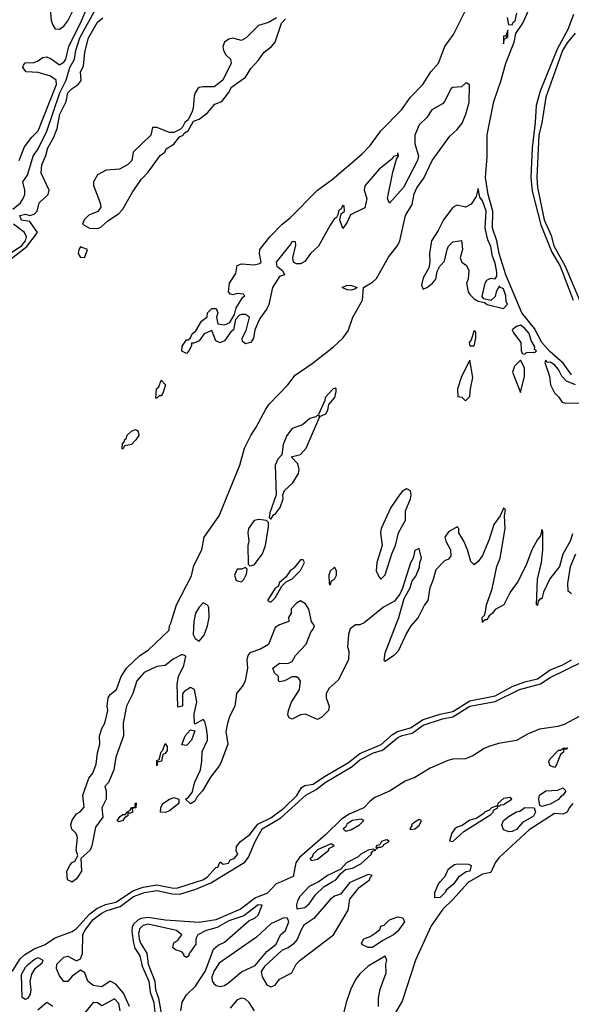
# Model space of a CAD drawing. Header units: inches. Extents: x 2348352 to 2479776, y 460422 to 613655.
# Tile 482 of 590: x 2444942 to 2447550, y 559421 to 564076. Entities that reach past the tile are written whole.
import ezdxf

# ---------------------------------------------------------------- set-up
doc = ezdxf.new("R2010")
doc.units = ezdxf.units.IN
doc.header["$MEASUREMENT"] = 0
doc.layers.add('C4545', color=7, linetype='Continuous')
doc.layers.add('C4546', color=7, linetype='Continuous')

msp = doc.modelspace()

# ---------------------------------------------------------------- linework, layer by layer
at = {"layer": 'C4545', "color": 4}
for points, elevation in [([(2444855.1, 559410), (2444840.2, 559440.2), (2444848, 559490), (2444885.9, 559554.1), (2444910, 559581.1), (2444944.6, 559635.4), (2444965, 559655), (2445010, 559683.9), (2445058.6, 559701.4), (2445110, 559734.4), (2445190, 559764.9), (2445210, 559778.7), (2445272.6, 559847.4), (2445306.7, 559873.3), (2445347.7, 559892.3), (2445396.7, 559903.3), (2445480.5, 559959.5), (2445525.6, 559974.4), (2445590, 559985.8), (2445669.8, 559970.2), (2445690, 559970.9), (2445777.3, 560000)], 16), ([(2445461.7, 559410), (2445432.8, 559472.8), (2445396.4, 559516.4), (2445370, 559529.5), (2445330, 559504.2), (2445289.2, 559510), (2445264.5, 559530), (2445249.2, 559569.2), (2445230, 559582), (2445190, 559554), (2445170, 559529.3), (2445150, 559529.3), (2445130, 559555.3), (2445116, 559590), (2445117.2, 559610), (2445150, 559644), (2445170, 559647.7), (2445210, 559626), (2445230, 559636), (2445238.9, 559661.1), (2445241, 559750), (2445249.8, 559770), (2445290, 559821.7), (2445326.6, 559850), (2445350, 559863.2), (2445417.3, 559882.7), (2445479.7, 559930), (2445532.7, 559950), (2445590, 559958.6), (2445663.1, 559943.1), (2445698.9, 559941.1), (2445775.3, 559964.7), (2445845.4, 559994.6), (2445854.2, 560000)], 12), ([(2445191.3, 560000), (2445190, 559999), (2445188, 560000)], 16), ([(2446177.5, 560000), (2446154.9, 559990), (2446113.9, 559946.1), (2446056.3, 559923.7), (2445985.5, 559870), (2445870, 559819.8), (2445790, 559807.6), (2445630, 559818.2), (2445550, 559831.1), (2445514.2, 559825.8), (2445500.7, 559819.3), (2445480.7, 559799.3), (2445474.4, 559785.6), (2445472, 559768), (2445477.7, 559717.7), (2445486.5, 559686.5), (2445510.2, 559650), (2445520.6, 559600.6), (2445552.9, 559530), (2445558.9, 559478.9), (2445575.5, 559430), (2445584.7, 559350)], 12), ([(2446509.9, 560000), (2446503, 559997), (2446459, 559941), (2446430, 559931.8), (2446410, 559916.2), (2446333.1, 559826.9), (2446285.7, 559794.3), (2446270.4, 559770), (2446253.1, 559726.9), (2446235.3, 559704.8), (2446211.6, 559688.4), (2446182.8, 559677.2), (2446099.9, 559600.1), (2446084.2, 559575.8), (2446087.6, 559550), (2446110, 559513), (2446130, 559504), (2446150, 559511), (2446170, 559539.1), (2446228, 559570), (2446248.7, 559610), (2446268.7, 559630), (2446426, 559750), (2446494.2, 559865.8), (2446502.7, 559917.3), (2446547.5, 559972.5), (2446583, 560000)], 16), ([(2446355.2, 560000), (2446310, 559977.7), (2446265.7, 559930), (2446254.9, 559910), (2446250.9, 559890.9), (2446252.7, 559872.7), (2446290, 559879.1), (2446310, 559895.5), (2446340.9, 559939.1), (2446381.7, 559978.3), (2446418.9, 560000)], 16), ([(2447067.3, 560000), (2447062.7, 559997.3), (2446990, 559915.6), (2446942.3, 559870), (2446887.4, 559792.6), (2446812.8, 559630), (2446750, 559435.3), (2446718, 559382)], 16), ([(2447001.1, 560000), (2446994, 559990), (2446958.8, 559961.2), (2446954, 559950), (2446930, 559926), (2446904, 559924), (2446904, 559950), (2446922, 559990), (2446930.2, 560000)], 12), ([(2445704.4, 559390), (2445709.8, 559430.2), (2445730, 559464.9), (2445773.4, 559506.6), (2445820.1, 559579.9), (2445858.9, 559681.1), (2445880.1, 559699.9), (2445910, 559714), (2446024.6, 559815.4), (2446055.1, 559830), (2446070, 559843), (2446088, 559890), (2446070, 559891.8), (2446001.6, 559838.4), (2445930, 559815.7), (2445875.8, 559784.2), (2445822.8, 559770), (2445784.7, 559750), (2445774.8, 559730), (2445774.4, 559705.6), (2445742, 559658), (2445742, 559650), (2445730, 559642), (2445718, 559650), (2445718, 559658), (2445708.7, 559668.7), (2445678, 559678), (2445665.2, 559690), (2445670, 559711), (2445690, 559724.7), (2445709, 559750), (2445684, 559770), (2445550, 559799.1), (2445525.8, 559794.2), (2445510, 559779.7), (2445504.3, 559755.7), (2445507.1, 559730), (2445513.8, 559710), (2445543.1, 559663.1), (2445548.7, 559610), (2445580.9, 559530), (2445584.6, 559490), (2445597.7, 559450), (2445612.7, 559370)], 16), ([(2446638, 559410), (2446639, 559450), (2446646.8, 559493.2), (2446674, 559570), (2446672.7, 559610), (2446677.2, 559630), (2446670, 559648), (2446590, 559600.5), (2446550, 559565.1), (2446530, 559538.4), (2446505.8, 559490), (2446485, 559430), (2446471.8, 559371.8)], 16), ([(2445098, 559410), (2445070, 559428.7), (2445027.6, 559392.4)], 16), ([(2445417.2, 559390), (2445410, 559425.2), (2445390, 559446), (2445330, 559414), (2445310, 559428), (2445290, 559428.7), (2445250, 559381.2)], 16), ([(2446052.3, 559390), (2446027, 559430), (2446010, 559445.1), (2445990, 559449.6), (2445970, 559442.4), (2445936.9, 559403.1)], 16)]:
    msp.add_lwpolyline(points, dxfattribs=dict(at, elevation=elevation))
for points, elevation in [([(2446190, 559829), (2446130, 559800.7), (2446061.6, 559738.4), (2445885.4, 559614.6), (2445860.7, 559579.3), (2445850.4, 559550), (2445852.4, 559530), (2445859.5, 559519.5), (2445870.3, 559510.3), (2445890, 559505.2), (2445910, 559510.3), (2445930, 559523.6), (2445990, 559574.9), (2446055.6, 559604.4), (2446110, 559670.7), (2446154.8, 559705.2), (2446175.3, 559750), (2446199, 559770), (2446214, 559810), (2446208.4, 559828.4)], 16), ([(2446589, 559689), (2446562, 559702), (2446558, 559710), (2446568.7, 559730), (2446599, 559741), (2446623.1, 559756.9), (2446644.7, 559775.3), (2446649.2, 559790), (2446665.6, 559794.4), (2446690, 559821), (2446730, 559834.8), (2446754, 559830), (2446762, 559810), (2446730, 559767), (2446710, 559749.6), (2446658, 559722), (2446610, 559689.4)], 12), ([(2444970, 559443.7), (2444953.6, 559453.6), (2444950, 559562), (2444970, 559596.3), (2444983.7, 559610), (2445010, 559632.7), (2445030, 559642), (2445050.8, 559630), (2445046.4, 559613.6), (2445012.5, 559587.5), (2444997.1, 559562.9), (2444990.4, 559530), (2444995.3, 559490), (2444991.6, 559468.5), (2444981, 559450)], 12)]:
    msp.add_lwpolyline(points, close=True, dxfattribs=dict(at, elevation=elevation))
at = {"layer": 'C4546', "color": 4}
for points, elevation in [([(2447550, 562397.3), (2447511.9, 562451.9), (2447447.8, 562507.8), (2447410.9, 562550), (2447375.6, 562615.6), (2447316.4, 562690), (2447239.8, 562870), (2447209.1, 562970), (2447198, 563030), (2447177.3, 563090), (2447179.4, 563170), (2447156.8, 563250), (2447144.8, 563330), (2447152.6, 563427.4), (2447152.3, 563532.3), (2447182.8, 563690), (2447218, 563790), (2447240.3, 563870), (2447279, 563970), (2447288.2, 564010), (2447319.9, 564060.1), (2447388.3, 564211.7)], 12), ([(2444939.3, 563410), (2444965.4, 563474.6), (2444999.7, 563520.3), (2445030, 563550.6), (2445110, 563753.4), (2445115.5, 563770), (2445113.7, 563790), (2445088.3, 563808.3), (2445030, 563826.2), (2444973.2, 563830), (2444956.3, 563850), (2444959.7, 563860.3), (2444968.2, 563871.8), (2445010, 563873.8), (2445030, 563881.5), (2445050, 563896.5), (2445070, 563900.2), (2445090.9, 563890.9), (2445130, 563862.6), (2445150, 563874.4), (2445160.4, 563890), (2445175, 563950), (2445233.8, 564070), (2445279.3, 564180.7)], 32), ([(2444910, 563180.9), (2444945.1, 563210), (2444957.7, 563230), (2444965.7, 563250), (2444966.6, 563270), (2444956, 563310), (2444979, 563341), (2445006, 563430), (2445030, 563465.5), (2445070.5, 563549.5), (2445131.4, 563730), (2445161.5, 563790), (2445178.8, 563850), (2445201.6, 563890), (2445208, 563930), (2445226.6, 563990), (2445303.9, 564130)], 28), ([(2445085.4, 564125.4), (2445090, 564074), (2445098, 564050), (2445110, 564032), (2445130, 564031.3), (2445150, 564044.7), (2445170, 564071.3), (2445209.2, 564150)], 36), ([(2445188, 560000), (2445168, 560010), (2445164, 560050), (2445180.2, 560079.8), (2445190, 560091), (2445203.1, 560096.9), (2445216.4, 560123.6), (2445209.3, 560149.3), (2445215.3, 560210), (2445208.4, 560228.4), (2445188.4, 560248.4), (2445184, 560270), (2445190, 560292), (2445210, 560322), (2445228.4, 560331.6), (2445247.3, 560352.7), (2445241.2, 560410), (2445269.4, 560490), (2445287, 560513), (2445303.2, 560556.8), (2445309.6, 560610.4), (2445321.2, 560650), (2445319.5, 560690), (2445330, 560724.7), (2445343.7, 560750), (2445359, 560810), (2445356, 560830), (2445360.9, 560870), (2445370, 560886), (2445399, 560910), (2445420.9, 560970), (2445448.1, 561011.9), (2445509.2, 561070), (2445550, 561094.8), (2445649, 561190), (2445649.4, 561210), (2445657.2, 561222.8), (2445682.9, 561310), (2445753.8, 561446.2), (2445765.3, 561494.7), (2445803, 561570), (2445814, 561630), (2445884.2, 561730), (2445982.4, 561970), (2446005.1, 562050), (2446034, 562110), (2446060.7, 562150), (2446105.1, 562234.9), (2446121.7, 562258.3), (2446209.6, 562350), (2446243.9, 562396.1), (2446324.5, 562450), (2446425.1, 562530), (2446469.5, 562570), (2446494.5, 562605.5), (2446516.2, 562670), (2446562.9, 562750), (2446568, 562810), (2446610, 562834.9), (2446628.3, 562851.7), (2446686.1, 562953.9), (2446729.4, 563010), (2446739.3, 563030), (2446766, 563150), (2446797.7, 563202.3), (2446807.5, 563252.5), (2446819.6, 563280.4), (2446852.7, 563327.3), (2446892.3, 563410), (2446975.3, 563524.7), (2447010, 563556.3), (2447033.5, 563586.5), (2447051.6, 563630), (2447066.3, 563686.3), (2447068.4, 563768.4), (2447056.4, 563776.4), (2447050, 563775.3), (2447030, 563758), (2446990, 563755.1), (2446982, 563750), (2446950.7, 563689.3), (2446941.1, 563678.9), (2446891, 563650), (2446866.6, 563613.4), (2446830, 563579), (2446810.7, 563529.3), (2446810.7, 563490), (2446827.7, 563430), (2446822, 563410), (2446756.7, 563283.3), (2446690, 563208.7), (2446681.2, 563230), (2446705.4, 563354.6), (2446723.1, 563416.9), (2446732.3, 563430), (2446730, 563446), (2446726, 563434), (2446710, 563428.7), (2446702.5, 563417.5), (2446642, 563370), (2446574, 563290), (2446570.7, 563270), (2446583, 563230), (2446573.5, 563186.5), (2446506, 563154), (2446490, 563118), (2446470, 563088), (2446455.3, 563130), (2446462, 563158), (2446478, 563170), (2446476.4, 563196.4), (2446470, 563198), (2446459.8, 563180.2), (2446450, 563175.3), (2446446.8, 563153.2), (2446439.8, 563140.2), (2446430, 563135.3), (2446410, 563104), (2446354.2, 563005.8), (2446317.3, 562970), (2446290, 562933.2), (2446270, 562922), (2446250, 562922), (2446237.2, 562930), (2446232.7, 562950), (2446248, 563010), (2446246, 563026), (2446230, 563028), (2446224.5, 563015.5), (2446154.8, 562930), (2446158, 562910), (2446184.7, 562890), (2446194, 562870), (2446170, 562862), (2446137.3, 562810), (2446119.1, 562730), (2446110.4, 562709.6), (2446076.7, 562663.3), (2446054, 562610), (2446046.8, 562570), (2446034.8, 562550), (2446010, 562544), (2445995.3, 562555.3), (2445994, 562570), (2446013.2, 562606.8), (2446028, 562670), (2446010, 562682), (2445990, 562682), (2445981, 562679), (2445962, 562658), (2445952, 562610), (2445939.6, 562600.4), (2445910, 562558), (2445890, 562548.7), (2445870, 562558), (2445850, 562606), (2445814, 562590), (2445790, 562558), (2445766, 562546), (2445754, 562546), (2445754, 562534), (2445742, 562510), (2445730, 562498), (2445709, 562509), (2445710, 562532), (2445730, 562562), (2445738, 562562), (2445748.9, 562571.1), (2445758, 562590), (2445775.3, 562604.7), (2445802, 562650), (2445829, 562671), (2445829.3, 562690), (2445850, 562711.3), (2445871.3, 562710), (2445878, 562690), (2445872, 562670), (2445878, 562638), (2445910, 562634), (2445935.3, 562644.7), (2445958, 562682), (2445965.6, 562714.4), (2445996.4, 562763.6), (2446006, 562770), (2445998, 562778), (2445970, 562782), (2445950, 562775.3), (2445938, 562778), (2445929, 562789), (2445934, 562830), (2445963.6, 562876.4), (2445970, 562914), (2445990, 562921.6), (2446050, 562917.1), (2446076.2, 562923.8), (2446084, 562930), (2446075.1, 562970), (2446077, 562990), (2446124.7, 563050), (2446182.4, 563110), (2446220.9, 563139.1), (2446349.7, 563270), (2446420, 563320), (2446559.9, 563440.1), (2446598.3, 563481.7), (2446649.8, 563550), (2446747.2, 563650), (2446789.7, 563710), (2446848.5, 563770), (2446886, 563830), (2446921.5, 563870), (2446952, 563950), (2446993.3, 564006.7), (2447046.9, 564113.1)], 16), ([(2444897.4, 562942.6), (2444976.3, 563003.7), (2445025.6, 563070), (2444990, 563121.2), (2444950, 563128.2), (2444942.7, 563150), (2444970, 563156.3), (2444990, 563150.7), (2445010, 563156), (2445024, 563170), (2445034, 563210), (2445077.2, 563250), (2445081.2, 563270), (2445042.9, 563350), (2445046, 563390), (2445065.8, 563434.2), (2445075.4, 563470), (2445102.2, 563517.7), (2445118.9, 563561.1), (2445131.5, 563630), (2445162.4, 563690), (2445169.8, 563730), (2445190, 563750.4), (2445219, 563770), (2445232, 563788), (2445229.3, 563830), (2445244.1, 563855.9), (2445250, 563922), (2445267.2, 563990), (2445310, 564064), (2445334.9, 564085.1)], 24), ([(2446155.3, 564084.7), (2446118, 564062), (2446071.1, 564048.9), (2446012, 563990), (2445990, 563978), (2445950, 563989), (2445930, 563984), (2445910.7, 563969.3), (2445902.8, 563950), (2445906, 563930), (2445916, 563910), (2445938, 563890), (2445942, 563870), (2445902, 563790), (2445862, 563758), (2445810, 563759), (2445790, 563755.3), (2445784.7, 563750), (2445771, 563730), (2445766.2, 563713.8), (2445762.8, 563657.2), (2445758, 563642), (2445738, 563602), (2445722, 563590), (2445712, 563568), (2445702, 563558), (2445670, 563542), (2445650, 563542), (2445590, 563566), (2445570, 563566), (2445562, 563530), (2445478, 563450), (2445471.3, 563410), (2445452, 563390), (2445414, 563370), (2445350, 563364), (2445310, 563342), (2445291.3, 563310), (2445291.6, 563291.6), (2445322.8, 563210), (2445326, 563190), (2445310.9, 563169.1), (2445268.4, 563151.6), (2445247.3, 563130), (2445238.8, 563110), (2445272, 563090), (2445310, 563088.8), (2445325.6, 563094.4), (2445356.5, 563123.5), (2445410, 563159.3), (2445430, 563180.5), (2445476.4, 563263.6), (2445517.4, 563322.6), (2445550, 563354.8), (2445606, 563434), (2445628, 563450), (2445634.6, 563465.4), (2445670, 563486.8), (2445698, 563522), (2445715.3, 563530), (2445720.2, 563539.8), (2445738, 563550), (2445763.1, 563596.9), (2445790, 563606), (2445830, 563636), (2445864, 563676), (2445897.2, 563690), (2445928.7, 563730), (2445943.2, 563756.8), (2446010, 563804), (2446035.3, 563844.7), (2446070, 563882.8), (2446097.1, 563922.9), (2446131.8, 563950), (2446149.5, 563970), (2446180.2, 564059.8), (2446199.3, 564080.7)], 24), ([(2447246, 564086), (2447252.7, 564052.7), (2447270, 564051.3), (2447275.3, 564064.7), (2447284, 564070), (2447292.7, 564107.3)], 16), ([(2447560.2, 564099.8), (2447533.8, 564030), (2447483.3, 563936.6), (2447402.2, 563737.8), (2447383.6, 563670), (2447379.7, 563590), (2447365, 563470), (2447358.6, 563330), (2447365.4, 563265.4), (2447405.6, 563105.6), (2447457.5, 562977.5), (2447496.6, 562910), (2447558.2, 562750)], 12), ([(2447567.6, 564012.4), (2447530, 563966.9), (2447507.6, 563930), (2447430.2, 563710), (2447411, 563589), (2447396.3, 563530), (2447386.3, 563330), (2447390, 563282.8), (2447420.9, 563130), (2447454.9, 563054.9), (2447467.1, 563007.1), (2447520.7, 562910), (2447588, 562750)], 16), ([(2444843.7, 562936.3), (2444951.6, 563008.4), (2444969.8, 563030), (2444974.6, 563050), (2444964.4, 563070), (2444912.8, 563110)], 28), ([(2447569.3, 562350), (2447527, 562367), (2447504.5, 562390), (2447490, 562422), (2447470, 562444.5), (2447450, 562456.9), (2447435.3, 562455.3), (2447430, 562466), (2447425.4, 562454.6), (2447446, 562390), (2447451, 562350), (2447470, 562312), (2447491.1, 562291.1), (2447507.1, 562267.1), (2447522.8, 562262.8), (2447590, 562263.8)], 16), ([(2447555.3, 561644.7), (2447544.9, 561610), (2447510, 561548.7), (2447494, 561490), (2447448.2, 561431.8), (2447418.8, 561370), (2447410, 561338), (2447402, 561338), (2447392.7, 561327.3), (2447390, 561306), (2447386, 561310), (2447389.4, 561430.6), (2447409.3, 561510), (2447416, 561570), (2447415.3, 561655.3), (2447410, 561666), (2447404.7, 561635.3), (2447390, 561618), (2447364, 561570), (2447337.5, 561502.5), (2447298.5, 561421.5), (2447261, 561370), (2447230.9, 561309.1), (2447190, 561288), (2447178, 561270), (2447162, 561258), (2447150, 561238), (2447142, 561238), (2447131.1, 561228.9), (2447130, 561226), (2447129.2, 561250), (2447139, 561261), (2447144, 561276), (2447149.3, 561310), (2447175.1, 561384.9), (2447198.4, 561490), (2447214, 561530), (2447237, 561670), (2447234, 561730), (2447238, 561758), (2447230, 561766), (2447214, 561730), (2447182.8, 561690), (2447162, 561618), (2447130, 561542), (2447110, 561514), (2447090, 561498), (2447074.6, 561514.6), (2447059, 561570), (2447042, 561610), (2447018, 561650), (2447018, 561670), (2447010, 561678), (2446970, 561655.3), (2446951.3, 561630), (2446956, 561610), (2446978, 561570), (2446979.6, 561540.4), (2446970, 561526), (2446950, 561518), (2446910, 561475.3), (2446895.9, 561424.1), (2446880.7, 561390), (2446871.3, 561330), (2446856, 561310), (2446826, 561250), (2446790.8, 561210), (2446770, 561175.3), (2446730.7, 561090), (2446710.8, 561070), (2446670, 561042), (2446665.6, 561045.6), (2446670, 561082), (2446734.5, 561250), (2446760.2, 561339.8), (2446788.7, 561390), (2446797.2, 561422.8), (2446814.2, 561445.8), (2446832.1, 561487.9), (2446833.2, 561510), (2446841.2, 561530), (2446830, 561575.3), (2446810, 561566), (2446802.8, 561530), (2446790, 561508), (2446751.1, 561388.9), (2446739.8, 561360.2), (2446722.5, 561337.5), (2446713.2, 561326.8), (2446662, 561298), (2446570, 561224), (2446550, 561215.3), (2446530, 561215.3), (2446504.5, 561195.5), (2446496, 561170), (2446491.3, 561111.3), (2446498, 561090), (2446496, 561050), (2446447.1, 560952.9), (2446404.4, 560915.6), (2446390.8, 560890), (2446391, 560870), (2446404.7, 560830), (2446402, 560810), (2446370, 560778), (2446350, 560768), (2446293.2, 560793.2), (2446270, 560789), (2446230, 560769), (2446215.3, 560775.3), (2446209.3, 560789.3), (2446212.7, 560810), (2446226.6, 560850), (2446264.5, 560910), (2446269.1, 560949.1), (2446262, 560962), (2446250, 560968.7), (2446230, 560968.7), (2446194, 560950), (2446170, 560946), (2446166, 560950), (2446166, 560970), (2446147.3, 560987.3), (2446138, 561010), (2446170, 561034), (2446210, 561032), (2446230, 561042), (2446246, 561070), (2446296.4, 561123.6), (2446319, 561181), (2446330, 561194), (2446335.3, 561210), (2446322, 561230), (2446309.1, 561289.1), (2446293.6, 561313.6), (2446270, 561328), (2446250, 561318), (2446226, 561290), (2446224.7, 561270), (2446212, 561250), (2446214, 561230), (2446170, 561215.3), (2446150, 561202), (2446117.5, 561122.5), (2446079.9, 561100.1), (2446030, 561082), (2446021, 561070), (2446016, 561050), (2446018.8, 561010), (2446007.3, 560950), (2445998.8, 560930), (2445966.8, 560890), (2445959.1, 560830), (2445935.5, 560784.5), (2445924, 560750), (2445916, 560710), (2445926, 560650), (2445896, 560570), (2445886, 560550), (2445844.5, 560495.5), (2445806, 560430), (2445779.8, 560400.2), (2445770, 560382), (2445750, 560368.7), (2445726, 560390), (2445740.4, 560399.6), (2445757.2, 560422.8), (2445769.4, 560470.6), (2445797.2, 560530), (2445803.7, 560570), (2445804.5, 560615.5), (2445829.2, 560670), (2445829.3, 560690), (2445825.2, 560725.2), (2445817.2, 560757.2), (2445810, 560768), (2445770, 560746), (2445769, 560749), (2445766.3, 560793.7), (2445779, 560850), (2445768, 560910), (2445750, 560919), (2445719.6, 560900.4), (2445711.6, 560888.4), (2445711, 560830), (2445690, 560826), (2445689, 560829), (2445686, 560934), (2445693.2, 560970), (2445717.5, 561022.5), (2445727.3, 561067.3), (2445710, 561075.3), (2445667.3, 561052.7), (2445630, 561022), (2445590, 561018), (2445531.1, 560988.9), (2445496, 560950), (2445476.3, 560890), (2445446.8, 560830), (2445430.7, 560750.7), (2445433.4, 560690), (2445396, 560590), (2445386.8, 560530), (2445361, 560470), (2445344.7, 560450), (2445350.7, 560430.7), (2445350.6, 560390), (2445330.8, 560350), (2445334.8, 560305.2), (2445301, 560259), (2445282.8, 560170), (2445274.8, 560150), (2445231.3, 560110), (2445234, 560050), (2445210, 560014), (2445191.3, 560000)], 16), ([(2447550, 561362), (2447534.6, 561374.6), (2447533.2, 561410), (2447546, 561490), (2447571.8, 561550)], 16), ([(2445777.3, 560000), (2445807.3, 560010), (2445830, 560022.9), (2445870, 560067.3), (2445878, 560070), (2445890, 560094), (2445904, 560084), (2445928.4, 560088.4), (2445936.5, 560103.5), (2445955.3, 560110), (2445974, 560130), (2445965.6, 560145.6), (2445967, 560167), (2445985.1, 560190), (2446030, 560224), (2446068, 560272), (2446130, 560302.1), (2446191.5, 560348.5), (2446251.7, 560408.3), (2446274.2, 560445.8), (2446290, 560456), (2446330, 560460.9), (2446382.6, 560497.4), (2446496.5, 560563.5), (2446550, 560606.1), (2446650.7, 560649.3), (2446704.2, 560695.8), (2446728.8, 560711.2), (2446790, 560728.3), (2446850, 560767.8), (2446930, 560792.8), (2446990, 560805.2), (2447070, 560855.1), (2447190, 560879.2), (2447270, 560923.7), (2447330, 560945.6), (2447390, 560960.4), (2447450, 561001.8), (2447510, 561025.1), (2447550, 561049.4)], 16), ([(2445854.2, 560000), (2446007, 560093), (2446023.9, 560116.1), (2446055.8, 560190), (2446088.6, 560250), (2446177.2, 560302.8), (2446295.1, 560410), (2446344, 560436), (2446386, 560470), (2446514.5, 560545.5), (2446550, 560576.3), (2446614.5, 560610), (2446657, 560623), (2446730, 560681.8), (2446750, 560691.5), (2446796.7, 560703.3), (2446850, 560741.1), (2446940.9, 560770), (2446990, 560780.2), (2447070, 560830.1), (2447190, 560852.3), (2447305.1, 560910), (2447403.5, 560936.5), (2447450, 560965.2), (2447600.6, 561039.4)], 12), ([(2447764.1, 560875.9), (2447516.7, 560743.3), (2447486.1, 560733.9), (2447398.8, 560721.2), (2447342.4, 560697.6), (2447290, 560668.3), (2447206.4, 560653.6), (2447160.5, 560639.5), (2447137.3, 560630), (2447083.9, 560596.1), (2447050, 560582), (2446990, 560579.2), (2446966.5, 560573.5), (2446883.1, 560536.9), (2446810, 560493.7), (2446763.9, 560476.1), (2446690, 560427.9), (2446621.6, 560398.4), (2446598.2, 560381.8), (2446568.4, 560350), (2446500.1, 560319.9), (2446463.1, 560296.9), (2446390, 560223.9), (2446264.7, 560115.3), (2446247.6, 560090), (2446234.7, 560025.3), (2446177.5, 560000)], 12), ([(2447556.4, 560370), (2447539.5, 560350), (2447530, 560329), (2447510, 560319.5), (2447470, 560322.7), (2447350, 560245.1), (2447206.5, 560113.5), (2447190.2, 560090), (2447170, 560044.7), (2447130, 560036.5), (2447067.3, 560000)], 16), ([(2446418.9, 560000), (2446436, 560010), (2446460.1, 560039.9), (2446482.5, 560057.5), (2446515.4, 560064.6), (2446554.3, 560085.7), (2446605.2, 560130), (2446604, 560136), (2446613.2, 560146.8), (2446626, 560150), (2446614.6, 560154.6), (2446590, 560149), (2446554.8, 560130), (2446542.3, 560117.7), (2446486.4, 560090), (2446459.9, 560060.1), (2446397.3, 560030), (2446358.4, 560001.6), (2446355.2, 560000)], 16), ([(2446930.2, 560000), (2446952.7, 560027.3), (2446970, 560062), (2446998, 560082), (2447010, 560084.7), (2447063.6, 560083.6), (2447076.9, 560076.9), (2447070.6, 560050), (2447052.7, 560047.3), (2447017.3, 560022.7), (2447001.1, 560000)], 12), ([(2446583, 560000), (2446596, 560010), (2446599, 560021), (2446608, 560030), (2446590, 560034.5), (2446509.9, 560000)], 16)]:
    msp.add_lwpolyline(points, dxfattribs=dict(at, elevation=elevation))
for points, elevation in [([(2447250, 564026), (2447239.6, 564000.4), (2447230, 563998), (2447230, 563962), (2447234.6, 563985.4), (2447246, 563990), (2447242, 563998), (2447250, 563994)], 16), ([(2447110, 563278), (2447099.9, 563240.1), (2447076.1, 563203.9), (2447050, 563189), (2447010, 563199), (2447003.5, 563196.5), (2446990, 563188.7), (2446944.9, 563130), (2446920.4, 563079.6), (2446888.4, 563030), (2446878.8, 562970), (2446881, 562930), (2446876.9, 562903.1), (2446850, 562855.3), (2446841.4, 562821.4), (2446850, 562802), (2446870, 562811), (2446894, 562830), (2446909, 562850), (2446915.3, 562884.7), (2446928, 562910), (2446950, 562934), (2446962.7, 562990), (2446970, 563004.7), (2446990, 563026), (2447030, 563032), (2447036, 562990), (2447024.7, 562950), (2447032, 562930), (2447053.7, 562913.7), (2447066, 562890), (2447062.8, 562850), (2447054, 562830), (2447062, 562790), (2447070, 562776), (2447090, 562756), (2447110, 562746), (2447139.6, 562739.6), (2447152, 562730), (2447230, 562711.3), (2447248.4, 562731.6), (2447242.5, 562742.5), (2447240.5, 562770), (2447230, 562803.7), (2447211.9, 562811.9), (2447210, 562818), (2447194.8, 562790), (2447190, 562768), (2447170, 562748), (2447136.4, 562756.4), (2447128, 562768), (2447142.7, 562830), (2447150, 562844.7), (2447170, 562854), (2447190, 562851), (2447197.2, 562862.8), (2447197.5, 562882.5), (2447190, 562925.2), (2447177.4, 562957.4), (2447170, 563004), (2447155.8, 563035.8), (2447142.6, 563090), (2447146.6, 563170), (2447130, 563219.3), (2447117.2, 563237.2)], 16), ([(2445230, 563002), (2445221, 562990), (2445218, 562970), (2445230, 562952), (2445250, 562954), (2445262, 562990)], 24), ([(2446510, 562797.2), (2446490, 562799.3), (2446466, 562810), (2446490, 562820.7), (2446510, 562819.1), (2446538, 562810), (2446530, 562804)], 16), ([(2447310, 562631.3), (2447290, 562625.2), (2447271, 562610), (2447276, 562596), (2447312, 562550), (2447312.7, 562512.7), (2447318, 562498), (2447330, 562494), (2447338, 562502), (2447370, 562504.7), (2447378, 562502), (2447386, 562510), (2447376.4, 562516.4), (2447377, 562530), (2447359.5, 562559.5), (2447350, 562591.6), (2447330, 562616.3)], 16), ([(2447090, 562606), (2447076.9, 562563.1), (2447067.7, 562550), (2447070, 562534), (2447090, 562534), (2447099, 562570), (2447098, 562598)], 16), ([(2447070, 562466), (2447030, 562388.7), (2447011.3, 562330), (2447014, 562294), (2447031.6, 562291.6), (2447050, 562274), (2447070, 562294), (2447072.7, 562330), (2447084.7, 562384.7)], 16), ([(2447310, 562466), (2447282, 562438), (2447271.3, 562410), (2447310, 562314), (2447329, 562390), (2447328, 562430)], 16), ([(2445586, 562286), (2445589.3, 562330), (2445599.3, 562340.7), (2445611.1, 562371.1), (2445631.3, 562350), (2445618, 562310), (2445610, 562298), (2445602, 562298), (2445590, 562286)], 16), ([(2446433.2, 562333.2), (2446424.7, 562330), (2446386, 562290), (2446384.7, 562275.3), (2446354, 562210), (2446358, 562202), (2446350, 562206), (2446342, 562198), (2446314, 562190), (2446278.8, 562161.2), (2446230, 562142.7), (2446204.4, 562110), (2446187.3, 562067.3), (2446182, 562018), (2446162.5, 561997.5), (2446150.5, 561969.5), (2446154, 561830), (2446124.7, 561744.7), (2446122, 561722), (2446130, 561714), (2446143.1, 561736.9), (2446150, 561738), (2446172.7, 561770), (2446188, 561810), (2446186, 561830), (2446194, 561850), (2446233.7, 561886.3), (2446260.5, 561930), (2446263.6, 561950), (2446256.6, 561976.6), (2446226, 562010), (2446270, 562021), (2446296, 562050), (2446360.4, 562199.6), (2446390, 562212), (2446399, 562230), (2446403.1, 562256.9), (2446432.3, 562290), (2446438, 562318), (2446438, 562330)], 16), ([(2445430, 562046), (2445426, 562050), (2445428, 562070), (2445438, 562082), (2445438, 562090), (2445444.7, 562095.3), (2445450, 562111.3), (2445470, 562131.3), (2445490, 562138), (2445496, 562136), (2445502, 562130), (2445504.7, 562110), (2445490.9, 562089.1), (2445470, 562068), (2445438, 562062)], 16), ([(2446770, 561857.2), (2446750, 561845.2), (2446737.3, 561830), (2446697.3, 561770), (2446651, 561670), (2446647.7, 561650), (2446656, 561590), (2446630.8, 561510), (2446627.7, 561470), (2446640.7, 561440.7), (2446650, 561431.3), (2446670, 561452), (2446701.2, 561550), (2446719.3, 561590), (2446733.2, 561650), (2446766, 561710), (2446766.6, 561753.4), (2446789.2, 561810), (2446792.3, 561830), (2446789, 561849), (2446776, 561856)], 16), ([(2446073.2, 561713.2), (2446050, 561709), (2446024, 561670), (2446020.7, 561650), (2446026, 561610), (2446021, 561590), (2446022, 561502), (2446030, 561494), (2446050, 561498), (2446090, 561551.3), (2446103.7, 561590), (2446118, 561678), (2446118, 561698), (2446108, 561708)], 16), ([(2446282, 561522), (2446270, 561522), (2446237.3, 561482.7), (2446221, 561470), (2446199.8, 561440.2), (2446170, 561415.3), (2446163.6, 561396.4), (2446150, 561388), (2446114, 561330), (2446130, 561322), (2446150, 561342), (2446182, 561398), (2446202, 561418), (2446230, 561432), (2446270, 561472), (2446288, 561510)], 16), ([(2446010, 561486), (2445990, 561478), (2445970, 561478), (2445958, 561450), (2445964.9, 561424.9), (2445990, 561418), (2446002, 561430), (2446014.6, 561454.6), (2446018, 561478)], 16), ([(2446430, 561488), (2446410, 561468), (2446402.8, 561450), (2446404.7, 561410), (2446410, 561402), (2446416.4, 561423.6), (2446430, 561431.3), (2446439.3, 561450), (2446439, 561470)], 16), ([(2445810, 561319), (2445790, 561299), (2445773.4, 561270), (2445764.9, 561230), (2445762.8, 561170), (2445770.9, 561150.9), (2445790, 561138), (2445814.2, 561165.8), (2445829.4, 561210), (2445837, 561250), (2445836.2, 561296.2), (2445830, 561308.7)], 16), ([(2445730, 560644), (2445708, 560648), (2445724, 560690), (2445750, 560718), (2445770, 560714), (2445754.8, 560670)], 16), ([(2445590, 560548), (2445590, 560574), (2445602, 560578), (2445610, 560614), (2445618, 560622), (2445630, 560654), (2445639.6, 560639.6), (2445639.6, 560620.4), (2445630, 560606), (2445618, 560602), (2445612, 560570), (2445594, 560566)], 16), ([(2447470, 560541.2), (2447449, 560550), (2447444, 560570), (2447450, 560582), (2447490, 560622), (2447498, 560622), (2447512, 560632), (2447532.7, 560632.7), (2447527.3, 560627.3), (2447512.7, 560627.3), (2447512.7, 560612.7), (2447498, 560602), (2447478.8, 560550)], 12), ([(2447410, 560355.3), (2447401.2, 560361.2), (2447396, 560390), (2447399.3, 560410), (2447429.6, 560430.3), (2447486, 560434), (2447510, 560444.7), (2447524.7, 560430), (2447511.3, 560410), (2447498, 560402), (2447490, 560389.4), (2447450, 560367.6)], 12), ([(2445630, 560328), (2445608, 560330), (2445608.7, 560350), (2445618, 560370), (2445650, 560391.3), (2445670, 560398), (2445694, 560390), (2445694, 560370), (2445650, 560335.3)], 16), ([(2447259.3, 560399.3), (2447230, 560393.3), (2447202.8, 560370), (2447201, 560361), (2447210, 560358), (2447216, 560364), (2447230, 560366), (2447268.7, 560390)], 16), ([(2445463.1, 560323.1), (2445452.7, 560327.3), (2445452.7, 560312.7), (2445436.9, 560303.1), (2445430, 560289.2), (2445410, 560284), (2445402, 560290), (2445418, 560310), (2445430, 560318), (2445442, 560318), (2445448, 560330), (2445463.1, 560336.9), (2445470, 560351), (2445488, 560352), (2445488, 560368), (2445492.7, 560372.7), (2445491, 560350), (2445474, 560346), (2445476, 560330)], 16), ([(2447199, 560359), (2447172, 560350), (2447161.4, 560338.6), (2447138.8, 560330), (2447136.3, 560323.7), (2447099.9, 560300.1), (2447070, 560291.8), (2447034, 560266), (2447010, 560258.4), (2446999.1, 560250), (2446984.9, 560230), (2446974, 560194), (2446990, 560191), (2447042, 560238), (2447170, 560318.8), (2447181.2, 560330), (2447182, 560338), (2447202, 560350)], 16), ([(2447256.4, 560236.4), (2447230, 560246), (2447222, 560270), (2447229.4, 560290), (2447255.3, 560310), (2447290, 560330.5), (2447306.6, 560333.4), (2447330, 560350.6), (2447374, 560350), (2447381, 560330), (2447370.4, 560310), (2447319.1, 560280.9), (2447290, 560247.6), (2447270, 560237.2)], 12), ([(2446555.6, 560295.6), (2446516, 560290), (2446490, 560273.5), (2446482, 560258), (2446470.8, 560250), (2446481.3, 560241.3), (2446490, 560240.4), (2446510, 560247), (2446549.2, 560270), (2446568.7, 560290)], 16), ([(2446830, 560294), (2446810, 560282.7), (2446794.8, 560270), (2446796, 560264), (2446786, 560250), (2446790, 560247.7), (2446810, 560251), (2446830, 560265.5), (2446842, 560290)], 16), ([(2446418, 560178), (2446410, 560177.2), (2446350, 560150.7), (2446329.1, 560130), (2446324, 560116), (2446314, 560110), (2446320.9, 560100.9), (2446350, 560106.9), (2446403.7, 560150), (2446403.2, 560156.8), (2446428, 560170)], 16), ([(2446679, 560199), (2446670, 560197.2), (2446652, 560190), (2446644.5, 560175.5), (2446630, 560171.8), (2446625.4, 560165.4), (2446630, 560154), (2446636.4, 560163.6), (2446650, 560164), (2446662, 560170), (2446663.1, 560176.9), (2446688, 560190)], 16)]:
    msp.add_lwpolyline(points, close=True, dxfattribs=dict(at, elevation=elevation))

doc.saveas('drawing.dxf')
